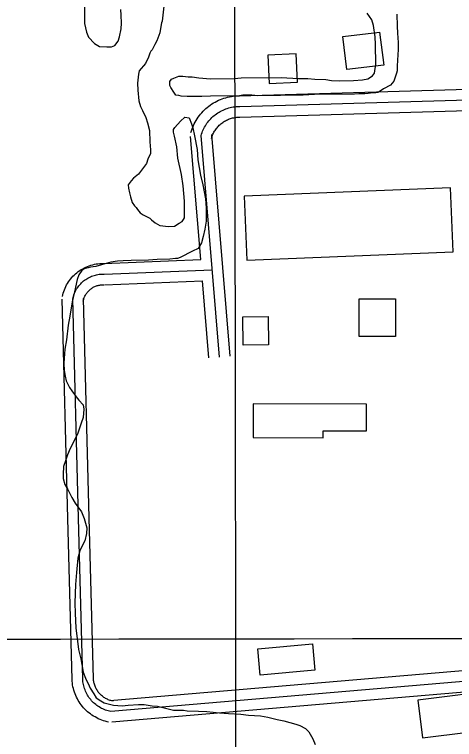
# Model space of a CAD drawing. Extents: x 3313442 to 3351311, y 721974 to 747360.
# Drawn here: x 3332996 to 3333613, y 739353 to 740371 of the extents above; entities that cross this region are included whole.
import ezdxf

# ---------------------------------------------------------------- set-up
doc = ezdxf.new("R2010")
doc.units = 0
for name, color, linetype in [('V-BLDG-OTLN', 7, 'Continuous'), ('V-GRID-MAJR', 7, 'Continuous'), ('V-ROAD-CNTR', 7, 'Continuous'), ('V-SITE-VEGE', 7, 'Continuous')]:
    doc.layers.add(name, color=color, linetype=linetype)

msp = doc.modelspace()

# ---------------------------------------------------------------- linework, layer by layer
at = {"layer": 'V-BLDG-OTLN'}
for points in [[(3333462.243038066, 740293.6143856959), (3333456.527049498, 740339.9272930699), (3333508.3129459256, 740346.3192802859), (3333514.029934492, 740300.00737291)], [(3333353.117256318, 740274.0594248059), (3333393.0711764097, 740275.9734209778), (3333391.158180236, 740315.9273410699), (3333351.2042601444, 740314.0143448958)], [(3333321.802318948, 740025.7499214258), (3333611.5127395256, 740037.7698973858), (3333607.7827469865, 740127.668717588), (3333318.0723264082, 740115.6477416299)], [(3333530.5959013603, 739971.7760293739), (3333530.681901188, 739918.7581354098), (3333479.6690032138, 739918.675135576), (3333479.5820033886, 739971.6930295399)], [(3333316.964328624, 739906.4171600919), (3333316.288329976, 739946.1460806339), (3333351.757259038, 739946.7500794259), (3333352.434257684, 739907.0211588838)], [(3333330.6303012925, 739776.851419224), (3333429.088104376, 739776.4664199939), (3333429.1261043, 739786.1634006), (3333489.731983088, 739785.9264010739), (3333489.878982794, 739823.421326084), (3333330.8153009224, 739824.045324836)], [(3333417.4461276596, 739449.8090733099), (3333340.649281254, 739442.7190874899), (3333337.219288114, 739479.8760131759), (3333414.01613452, 739486.964998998)], [(3333568.70082515, 739354.6202636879), (3333700.436561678, 739371.111230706), (3333702.041558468, 739358.291256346), (3333779.819402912, 739368.0282368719), (3333773.7584150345, 739416.44414004), (3333747.5414674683, 739413.1621466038), (3333749.341463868, 739398.78417536), (3333685.4545916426, 739390.7861913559), (3333681.4385996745, 739422.8661271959), (3333562.0288384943, 739407.917157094)]]:
    msp.add_lwpolyline(points, close=True, dxfattribs=at)
at = {"layer": 'V-GRID-MAJR'}
for points in [[(3333324.144, 727373.911), (3333315.332, 733432.201), (3333306.515, 739493.957), (3333297.699, 745555.7440000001), (3333297.694, 745559.1780000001)], [(3317564.568, 739474.495), (3322811.884, 739480.219), (3328059.2, 739486.706), (3333306.515, 739493.957), (3338553.829, 739501.97), (3343801.142, 739510.747), (3349048.453, 739520.287), (3349048.454, 739520.287)]]:
    msp.add_spline(points, degree=3, dxfattribs=at)
at = {"layer": 'V-ROAD-CNTR'}
for points in [[(3333311.4673396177, 740256.811459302), (3334944.33807387, 740304.4113641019)], [(3333311.904338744, 740241.81748929), (3334944.775072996, 740289.41739409)], [(3333312.3413378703, 740226.8235192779), (3334945.2120721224, 740274.423424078)], [(3333243.534475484, 740205.371562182), (3333244.224474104, 740207.664557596), (3333245.0924723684, 740210.199552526), (3333246.05647044, 740212.703547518), (3333247.114468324, 740215.1665425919), (3333248.2654660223, 740217.58753775), (3333249.5064635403, 740219.964532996), (3333250.8374608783, 740222.2945283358), (3333252.253458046, 740224.566523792), (3333253.755455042, 740226.7875193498), (3333255.3454518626, 740228.9545150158), (3333257.0114485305, 740231.05251082), (3333258.752445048, 740233.0865067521), (3333260.5734414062, 740235.0555028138), (3333262.4674376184, 740236.9544990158), (3333264.4334336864, 740238.780495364), (3333266.4624296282, 740240.52749187), (3333268.559425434, 740242.2004885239), (3333270.718421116, 740243.7904853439), (3333272.933416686, 740245.298482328), (3333275.208412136, 740246.7224794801), (3333277.5324074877, 740248.0584768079), (3333279.90640274, 740249.305474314), (3333282.3233979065, 740250.4604720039), (3333284.7863929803, 740251.5254698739), (3333287.2853879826, 740252.495467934), (3333289.8193829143, 740253.3704661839), (3333292.3843777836, 740254.14746463), (3333294.9783725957, 740254.829463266), (3333297.59636736, 740255.4104621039), (3333300.2323620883, 740255.893461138), (3333302.8883567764, 740256.2754603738), (3333305.5543514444, 740256.55745981), (3333308.2313460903, 740256.73745945), (3333310.820340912, 740256.8134592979), (3333311.850338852, 740256.81745929)], [(3333257.8984467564, 740201.0495708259), (3333258.507445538, 740203.073566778), (3333259.19144417, 740205.0725627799), (3333259.95144265, 740207.044558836), (3333260.785440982, 740208.9865549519), (3333261.692439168, 740210.8955511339), (3333262.670437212, 740212.7685473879), (3333263.719435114, 740214.6035437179), (3333264.8364328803, 740216.3965401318), (3333266.020430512, 740218.1475366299), (3333267.270428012, 740219.851533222), (3333268.584425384, 740221.506529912), (3333269.959422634, 740223.111526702), (3333271.394419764, 740224.663523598), (3333272.8864167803, 740226.159520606), (3333274.434413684, 740227.59751773), (3333276.0364104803, 740228.9765149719), (3333277.688407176, 740230.294512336), (3333279.3894037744, 740231.54750983), (3333281.13640028, 740232.736507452), (3333282.928396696, 740233.858505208), (3333284.7603930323, 740234.9115031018), (3333286.63138929, 740235.8945011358), (3333288.537385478, 740236.8054993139), (3333290.477381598, 740237.6444976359), (3333292.447377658, 740238.4084961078), (3333294.4453736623, 740239.0984947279), (3333296.4673696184, 740239.7114935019), (3333298.51136553, 740240.2484924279), (3333300.5743614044, 740240.7064915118), (3333302.6533572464, 740241.0874907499), (3333304.745353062, 740241.3884901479), (3333306.84634886, 740241.610489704), (3333308.955344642, 740241.75248942), (3333311.0673404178, 740241.8144892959), (3333311.904338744, 740241.81748929)], [(3333272.262418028, 740196.7275794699), (3333272.7904169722, 740198.48257596), (3333273.290415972, 740199.9455730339), (3333273.84641486, 740201.385570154), (3333274.45641364, 740202.806567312), (3333275.1194123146, 740204.203564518), (3333275.834410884, 740205.57256178), (3333276.6014093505, 740206.9125591), (3333277.419407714, 740208.2265564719), (3333278.2854059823, 740209.50755391), (3333279.1954041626, 740210.7485514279), (3333280.157402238, 740211.9605490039), (3333281.16640022, 740213.1365466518), (3333282.215398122, 740214.2715443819), (3333283.3053959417, 740215.364542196), (3333284.435393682, 740216.4145400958), (3333285.6103913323, 740217.425538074), (3333286.817388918, 740218.3885361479), (3333288.0603864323, 740219.3045343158), (3333289.339383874, 740220.1745325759), (3333290.648381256, 740220.994530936), (3333291.9883785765, 740221.7645293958), (3333293.35637584, 740222.4835279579), (3333294.75137305, 740223.1505266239), (3333296.1683702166, 740223.763525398), (3333297.6093673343, 740224.321524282), (3333299.0713644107, 740224.8265232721), (3333300.550361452, 740225.275522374), (3333302.0443584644, 740225.66752159), (3333303.552355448, 740226.00252092), (3333305.074352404, 740226.2815203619), (3333306.6023493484, 740226.501519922), (3333308.1383462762, 740226.6635195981), (3333309.6793431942, 740226.7675193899), (3333311.314339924, 740226.815519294), (3333311.9583386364, 740226.81751929)], [(3333257.2164481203, 740026.6819195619), (3333242.949476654, 740199.8175732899)], [(3333283.5483954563, 739889.7801933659), (3333257.8984467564, 740201.0495708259)], [(3333298.497365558, 739891.012190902), (3333272.8474168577, 740202.281568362)], [(3333121.0307204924, 740021.3169302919), (3333257.215448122, 740026.68291956)], [(3333063.0708364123, 739974.97802297), (3333063.554835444, 739977.1110187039), (3333064.2148341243, 739979.5320138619), (3333064.9778325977, 739981.9200090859), (3333065.84183087, 739984.2720043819), (3333066.8068289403, 739986.5869997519), (3333067.870826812, 739988.8599952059), (3333069.0298244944, 739991.0799907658), (3333070.280821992, 739993.2469864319), (3333071.628819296, 739995.365982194), (3333073.0648164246, 739997.4219780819), (3333074.5868133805, 739999.4129740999), (3333076.1938101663, 740001.3369702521), (3333077.8818067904, 740003.191966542), (3333079.648803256, 740004.97296298), (3333081.487799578, 740006.67295958), (3333083.397795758, 740008.293956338), (3333085.3787917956, 740009.8329532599), (3333087.424787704, 740011.286950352), (3333089.529783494, 740012.648947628), (3333091.6857791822, 740013.9179450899), (3333093.9007747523, 740015.095942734), (3333096.167770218, 740016.178940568), (3333098.4727656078, 740017.1609386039), (3333100.815760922, 740018.0429368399), (3333103.198756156, 740018.8249352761), (3333105.612751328, 740019.5029339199), (3333108.053746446, 740020.07793277), (3333110.51674152, 740020.545931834), (3333112.9957365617, 740020.9099311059), (3333115.494731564, 740021.165930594), (3333117.9937265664, 740021.3139302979), (3333120.4437216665, 740021.353930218), (3333121.9097187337, 740021.325930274)], [(3333121.62171931, 740006.3289602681), (3333273.4514156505, 740012.3109483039)], [(3333077.6998071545, 739971.661029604), (3333078.11180633, 739973.47802597), (3333078.6018053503, 739975.2750223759), (3333079.1688042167, 739977.050018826), (3333079.810802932, 739978.7980153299), (3333080.5278014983, 739980.51801189), (3333081.3177999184, 739982.2050085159), (3333082.179798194, 739983.856005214), (3333083.1107963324, 739985.469001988), (3333084.110794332, 739987.040998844), (3333085.177792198, 739988.56799579), (3333086.3087899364, 739990.04799283), (3333087.502787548, 739991.47798997), (3333088.75678504, 739992.8559872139), (3333090.0687824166, 739994.17798457), (3333091.43677968, 739995.44298204), (3333092.85677684, 739996.64797963), (3333094.3277738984, 739997.790977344), (3333095.84677086, 739998.8699751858), (3333097.410767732, 739999.881973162), (3333099.01676452, 740000.826971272), (3333100.6607612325, 740001.701969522), (3333102.34175787, 740002.5049679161), (3333104.0557544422, 740003.234966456), (3333105.798750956, 740003.8909651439), (3333107.568747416, 740004.4719639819), (3333109.362743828, 740004.9759629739), (3333111.175740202, 740005.4029621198), (3333113.005736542, 740005.7509614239), (3333114.8487328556, 740006.0209608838), (3333116.702729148, 740006.2109605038), (3333118.56172543, 740006.320960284), (3333120.424721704, 740006.351960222), (3333121.62171931, 740006.3289602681)], [(3333092.328777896, 739968.3440362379), (3333092.668777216, 739969.8450332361), (3333092.9887765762, 739971.01803089), (3333093.3597758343, 739972.1800285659), (3333093.779774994, 739973.324026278), (3333094.248774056, 739974.4490240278), (3333094.7647730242, 739975.550021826), (3333095.329771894, 739976.632019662), (3333095.9407706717, 739977.691017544), (3333096.592769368, 739978.7160154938), (3333097.290767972, 739979.7140134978), (3333098.030766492, 739980.68301156), (3333098.81176493, 739981.6190096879), (3333099.6317632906, 739982.520007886), (3333100.4887615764, 739983.38300616), (3333101.385759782, 739984.2130044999), (3333102.3157579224, 739985.0020029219), (3333103.2767560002, 739985.7490014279), (3333104.268754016, 739986.45300002), (3333105.2917519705, 739987.1149986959), (3333106.347749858, 739987.7359974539), (3333107.4207477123, 739988.3079963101), (3333108.515745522, 739988.8309952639), (3333109.6387432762, 739989.308994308), (3333110.78174099, 739989.7389934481), (3333111.9387386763, 739990.1189926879), (3333113.112736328, 739990.448992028), (3333114.2977339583, 739990.7279914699), (3333115.494731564, 739990.955991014), (3333116.70172915, 739991.1319906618), (3333117.910726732, 739991.255990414), (3333119.129724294, 739991.3279902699), (3333120.405721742, 739991.3499902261), (3333121.333719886, 739991.331990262)], [(3333122.212718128, 739991.340990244), (3333259.68144319, 739996.7569794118)], [(3333268.599425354, 739888.5481958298), (3333259.6824431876, 739996.755979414)], [(3333076.682809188, 739436.9140990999), (3333070.5068215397, 739663.0266468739), (3333062.704837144, 739971.2810303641)], [(3333091.6767792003, 739437.3240982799), (3333085.5017915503, 739663.4216460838), (3333077.6998071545, 739971.661029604)], [(3333106.670749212, 739437.73409746), (3333100.49676156, 739663.816645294), (3333092.694777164, 739972.0410288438)], [(3333817.232328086, 739465.4680419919), (3333129.8267029, 739406.6551596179)], [(3333818.5113255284, 739450.5230718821), (3333131.1057003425, 739391.7101895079)], [(3333127.9397066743, 739377.048218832), (3333125.715711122, 739377.5282178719), (3333123.212716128, 739378.1742165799), (3333120.740721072, 739378.9222150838), (3333118.3007259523, 739379.768213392), (3333115.89173077, 739380.7152114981), (3333113.5297354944, 739381.756209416), (3333111.2107401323, 739382.891207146), (3333108.9387446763, 739384.1212046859), (3333106.719749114, 739385.4402020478), (3333104.5537534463, 739386.84919923), (3333102.44675766, 739388.34419624), (3333100.4007617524, 739389.925193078), (3333098.4237657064, 739391.5861897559), (3333096.5157695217, 739393.323186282), (3333094.675773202, 739395.140182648), (3333092.913776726, 739397.0281788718), (3333091.227780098, 739398.9871749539), (3333089.622783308, 739401.013170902), (3333088.103786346, 739403.100166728), (3333086.669789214, 739405.246162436), (3333085.3207919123, 739407.451158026), (3333084.063794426, 739409.708153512), (3333082.898796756, 739412.0151488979), (3333081.8287988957, 739414.3671441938), (3333080.8558008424, 739416.7571394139), (3333079.978802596, 739419.188134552), (3333079.2018041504, 739421.653129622), (3333078.524805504, 739424.1451246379), (3333077.948806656, 739426.6641195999), (3333077.475807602, 739429.203114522), (3333077.105808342, 739431.7581094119), (3333076.840808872, 739434.311104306), (3333076.7088091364, 739436.34910023)], [(3333131.1057003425, 739391.7101895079), (3333129.1747042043, 739392.1271886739), (3333127.260708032, 739392.621187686), (3333125.369711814, 739393.193186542), (3333123.502715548, 739393.840185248), (3333121.663719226, 739394.563183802), (3333119.8557228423, 739395.3601822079), (3333118.0807263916, 739396.22918047), (3333116.343729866, 739397.1691785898), (3333114.644733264, 739398.1791765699), (3333112.988736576, 739399.2561744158), (3333111.3777397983, 739400.400172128), (3333109.8137429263, 739401.6081697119), (3333108.3007459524, 739402.8791671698), (3333106.839748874, 739404.20916451), (3333105.433751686, 739405.598161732), (3333104.0857543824, 739407.0421588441), (3333102.79675696, 739408.540155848), (3333101.5697594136, 739410.08915275), (3333100.40676174, 739411.686149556), (3333099.308763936, 739413.32914627), (3333098.277765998, 739415.0151428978), (3333097.3167679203, 739416.741139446), (3333096.425769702, 739418.5051359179), (3333095.607771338, 739420.3031323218), (3333094.862772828, 739422.1331286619), (3333094.19177417, 739423.992124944), (3333093.5977753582, 739425.876121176), (3333093.079776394, 739427.7831173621), (3333092.6397772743, 739429.7091135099), (3333092.2777779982, 739431.6521096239), (3333091.994778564, 739433.6071057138), (3333091.790778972, 739435.5731017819), (3333091.6767792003, 739437.3240982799)], [(3333134.2716940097, 739406.372160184), (3333132.6336972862, 739406.7261594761), (3333131.308699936, 739407.068158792), (3333129.9987025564, 739407.464158), (3333128.704705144, 739407.912157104), (3333127.4357076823, 739408.411156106), (3333126.1817101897, 739408.9641549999), (3333124.9507126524, 739409.5671537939), (3333123.7487150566, 739410.217152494), (3333122.5697174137, 739410.9181510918), (3333121.423719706, 739411.6631496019), (3333120.3087219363, 739412.456148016), (3333119.2267241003, 739413.2911463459), (3333118.1777261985, 739414.172144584), (3333117.163728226, 739415.0951427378), (3333116.1917301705, 739416.056140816), (3333115.257732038, 739417.0561388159), (3333114.365733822, 739418.0931367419), (3333113.51673552, 739419.165134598), (3333112.709737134, 739420.2721323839), (3333111.947738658, 739421.4121301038), (3333111.234740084, 739422.5791277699), (3333110.569741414, 739423.7741253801), (3333109.9527426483, 739424.995122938), (3333109.38674378, 739426.23912045), (3333108.869744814, 739427.5091179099), (3333108.4047457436, 739428.796115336), (3333107.993746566, 739430.09911273), (3333107.634747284, 739431.421110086), (3333107.3307478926, 739432.75410742), (3333107.079748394, 739434.1011047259), (3333106.883748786, 739435.456102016), (3333106.7407490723, 739436.835099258), (3333106.6447492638, 739438.29909633)], [(3333819.7903229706, 739435.5781017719), (3333132.384697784, 739376.7652193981)]]:
    msp.add_lwpolyline(points, dxfattribs=at)
at = {"layer": 'V-SITE-VEGE'}
for points in [[(3333093.539, 740453.211), (3333094.299, 740358.571), (3333096.74, 740346.41), (3333099.607, 740339.406), (3333108.117, 740330.1020000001), (3333115.176, 740325.942), (3333125.488, 740325.557), (3333132.0470000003, 740325.607), (3333136.717, 740327.5210000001), (3333141.3540000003, 740333.649), (3333143.18, 740339.7540000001), (3333145.429, 740351.018), (3333145.835, 740358.987), (3333145.742, 740370.23), (3333145.2120000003, 740378.191)], [(3333206.0500000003, 740387.112), (3333202.974, 740361.789), (3333202.054, 740359.437), (3333200.713, 740351.461), (3333199.826, 740345.3640000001), (3333195.699, 740334.085), (3333192.928, 740328.91), (3333189.242, 740321.384), (3333187.382, 740319.493), (3333186, 740316.6730000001), (3333184.171, 740311.035), (3333179.559, 740302.096), (3333170.738, 740291.718), (3333169.8370000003, 740287.024), (3333168.537, 740274.3640000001), (3333169.083, 740264.529), (3333170.609, 740249.55), (3333172.5470000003, 740241.6), (3333175.404, 740236), (3333180.167, 740226.199), (3333182.5700000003, 740218.721), (3333185.467, 740207.969)], [(3333532.272, 740371.463), (3333532.876, 740354.6), (3333533.4250000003, 740344.7660000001), (3333534.465, 740331.656), (3333534.543, 740321.818), (3333533.261, 740306.814), (3333532.859, 740298.376), (3333532.913, 740291.819), (3333532.001, 740288.532), (3333528.344, 740277.257), (3333523.705, 740271.5970000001), (3333513.907, 740266.3640000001), (3333507.847, 740262.5650000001), (3333505.9790000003, 740261.617), (3333503.1720000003, 740261.125), (3333498.957, 740261.09), (3333492.4050000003, 740260.101), (3333487.724, 740259.595), (3333479.292, 740259.528), (3333473.205, 740259.01), (3333416.984, 740258.557), (3333401.062, 740257.492), (3333337.347, 740256.98), (3333328.9050000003, 740257.848), (3333316.259, 740257.748), (3333311.579, 740256.773), (3333270.8200000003, 740256.446), (3333258.643, 740255.878), (3333238.0270000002, 740255.712), (3333229.592, 740256.1140000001), (3333226.305, 740257.025), (3333222.08, 740257.9280000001), (3333219.704, 740262.125), (3333215.436, 740268.652), (3333214.006, 740271.449), (3333213.961, 740277.071), (3333216.278, 740280.368), (3333219.546, 740281.8), (3333226.554, 740284.2000000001), (3333232.176, 740284.245), (3333239.68, 740283.371), (3333245.302, 740283.416), (3333254.684, 740282.085), (3333271.092, 740280.811), (3333304.825, 740281.081), (3333314.186, 740282.095), (3333369.937, 740282.5430000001), (3333394.31, 740281.333), (3333407.434, 740280.97), (3333417.279, 740280.112), (3333432.7430000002, 740279.768), (3333440.72, 740278.427), (3333452.437, 740278.052), (3333471.645, 740278.208), (3333484.285, 740279.246), (3333491.77, 740280.71), (3333498.295, 740284.98), (3333501.077, 740288.751), (3333502.848, 740301.416), (3333502.627, 740329.057), (3333502.072, 740339.83), (3333499.602, 740355.7390000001), (3333497.196, 740363.685), (3333491.029, 740373.005)], [(3333185.467, 740207.969), (3333185.596, 740192.04), (3333186.623, 740180.805), (3333186.666, 740175.65), (3333182.981, 740167.657), (3333181.156, 740161.549), (3333170.0300000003, 740146.937), (3333163.046, 740141.256), (3333159.798, 740137.483), (3333155.626, 740131.827), (3333155.663, 740127.1410000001), (3333157.1210000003, 740120.596), (3333158.571, 740114.986), (3333160.98, 740107.0380000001), (3333164.295, 740102.381), (3333166.657, 740100.056), (3333168.553, 740097.261), (3333172.34, 740092.606), (3333176.5810000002, 740089.36), (3333185.99, 740084.7490000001), (3333188.3510000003, 740082.425), (3333193.068, 740078.245), (3333199.6580000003, 740074.552), (3333211.852, 740073.2440000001), (3333220.281, 740073.78), (3333226.806, 740078.05), (3333231.005, 740080.426), (3333232.8540000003, 740083.252), (3333234.247, 740085.139), (3333234.628, 740095.917), (3333234.525, 740108.568), (3333232.4790000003, 740130.1020000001), (3333230.4760000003, 740146.015), (3333225.1350000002, 740169.399), (3333223.6010000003, 740185.319), (3333220.202, 740200.283), (3333219.219, 740205.899), (3333219.19, 740209.647), (3333221.039, 740212.473), (3333228.936, 740220.966), (3333234.982, 740226.639), (3333241.079, 740225.752), (3333244.427, 740217.345), (3333246.346, 740211.738), (3333248.31, 740200.509), (3333252.214, 740181.331), (3333253.267, 740166.8150000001), (3333256.719, 740145.29), (3333260.109, 740131.731), (3333264.014, 740112.082), (3333265.057, 740099.442), (3333264.735, 740080.699), (3333262.952, 740069.439), (3333260.693, 740059.113), (3333258.421, 740050.192), (3333253.801, 740042.1900000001), (3333245.865, 740038.3790000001), (3333228.6, 740029.806), (3333224.863, 740028.37), (3333222.053, 740028.348), (3333214.094, 740027.346), (3333196.295, 740026.736), (3333184.1240000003, 740025.7000000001), (3333159.761, 740025.505), (3333148.52, 740024.946), (3333140.559, 740024.4130000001), (3333131.2, 740022.933), (3333118.109, 740019.547), (3333110.163, 740017.1410000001), (3333102.6750000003, 740016.144), (3333099.404, 740015.181), (3333097.0640000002, 740014.692), (3333093.793, 740013.729), (3333090.5300000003, 740011.357), (3333086.365, 740005.236), (3333083.6040000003, 739998.654), (3333079.998, 739981.291), (3333076.827, 739967.209), (3333073.7120000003, 739947.034), (3333071.003, 739934.365), (3333068.824, 739914.2000000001), (3333066.585, 739901.062), (3333065.34, 739881.375), (3333065.4220000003, 739871.067), (3333066.89, 739863.115), (3333068.348, 739856.567), (3333073.108, 739847.235), (3333076.43, 739842.107), (3333082.588, 739833.7220000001), (3333086.375, 739829.069), (3333092.0500000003, 739822.554), (3333093.035, 739816.4720000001), (3333092.191, 739804.751), (3333089.4450000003, 739796.764), (3333084.8740000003, 739782.672), (3333081.1890000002, 739774.676), (3333073.798, 739761.4990000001), (3333070.122, 739752.568), (3333067.38, 739744.112), (3333064.633, 739736.125), (3333064.25, 739725.346)], [(3333064.25, 739725.346), (3333064.3000000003, 739719.255), (3333066.708, 739710.84), (3333070.5130000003, 739703.844), (3333076.225, 739692.644), (3333080.972, 739684.718), (3333089.977, 739672.1410000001), (3333093.801, 739662.8), (3333097.186, 739649.707), (3333096.7830000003, 739641.74), (3333094.524, 739631.416), (3333092.6750000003, 739628.1190000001), (3333087.606, 739617.7710000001), (3333084.876, 739607.441), (3333082.697, 739587.278), (3333081.4250000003, 739570.4), (3333080.696, 739544.6240000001), (3333080.8170000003, 739529.633), (3333081.916, 739509.495), (3333085.9080000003, 739479.072), (3333088.824, 739465.9770000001), (3333092.255, 739447.262), (3333095.6010000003, 739438.855), (3333100.842, 739428.122), (3333102.274, 739424.853), (3333107.0270000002, 739416.458), (3333110.353, 739410.863), (3333116.9450000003, 739406.7000000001), (3333121.6520000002, 739403.927), (3333134.798, 739400.7540000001), (3333146.986, 739399.9130000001), (3333155.411, 739400.9180000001), (3333169.929, 739401.5040000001), (3333177.896, 739401.567), (3333189.154, 739399.784), (3333196.654, 739399.3740000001), (3333219.188, 739393.935), (3333233.245, 739393.578), (3333238.406, 739392.683), (3333254.34, 739392.341), (3333265.5870000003, 739391.964), (3333283.409, 739389.765), (3333296.066, 739388.929), (3333313.4080000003, 739388.133), (3333324.1950000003, 739386.814), (3333341.072, 739385.546), (3333351.394, 739383.752), (3333364.538, 739380.577), (3333373.924, 739378.779), (3333390.829, 739374.231), (3333396.465, 739372.402), (3333404.468, 739367.779), (3333409.1890000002, 739363.133), (3333414.4220000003, 739353.339), (3333417.768, 739345.399)]]:
    msp.add_lwpolyline(points, dxfattribs=at)

doc.saveas('drawing.dxf')
